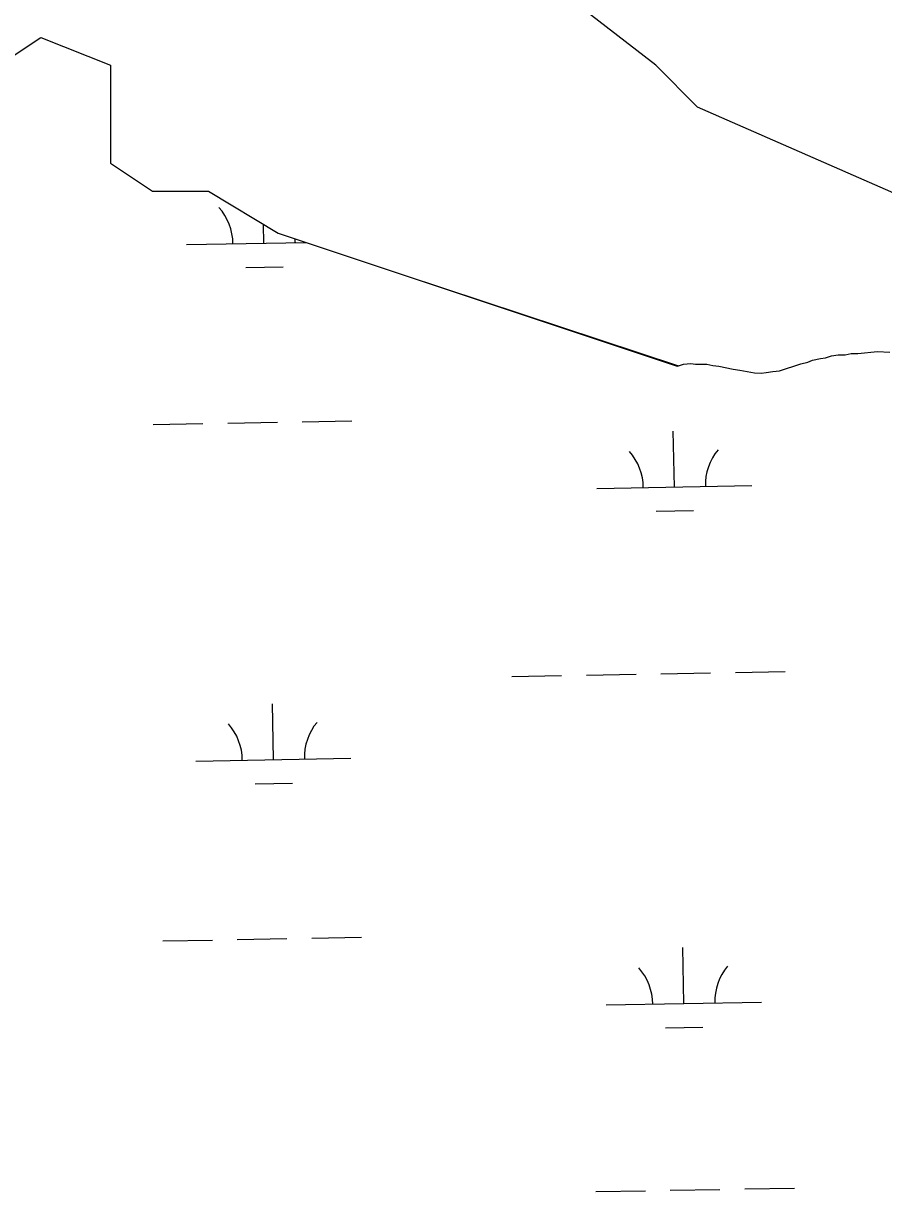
# Model space of a CAD drawing. Extents: x 3957609 to 3995875, y 234277 to 260273.
# Drawn here: x 3971162 to 3971716, y 257081 to 257833 of the extents above; entities that cross this region are included whole.
import ezdxf

# ---------------------------------------------------------------- set-up
doc = ezdxf.new("R2010")
doc.units = 0
doc.layers.add('V-TOPO-SHOR', color=7, linetype='Continuous')
doc.layers.add('V-WETL-SWMP', color=7, linetype='Continuous')

msp = doc.modelspace()

# ---------------------------------------------------------------- linework, layer by layer
at = {"layer": 'V-TOPO-SHOR'}
for p, q in [((3971569.254, 257806.4), (3971488.233, 257869.459)), ((3971146.144, 257806.4), (3971173.151, 257824.417)), ((3971173.151, 257824.417), (3971218.163, 257806.4)), ((3971218.163, 257806.4), (3971218.163, 257743.34)), ((3971596.261, 257779.374), (3971569.254, 257806.4)), ((3971740.299, 257716.315), (3971596.261, 257779.374)), ((3971218.163, 257743.34), (3971245.17, 257725.324)), ((3971245.17, 257725.324), (3971281.179, 257725.324)), ((3971281.179, 257725.324), (3971326.191, 257698.298)), ((3971326.191, 257698.298), (3971407.212, 257671.273)), ((3971407.212, 257671.273), (3971583.18, 257612.698))]:
    msp.add_line(p, q, dxfattribs=at)
msp.add_lwpolyline([(3971583.18, 257612.698), (3971587.123, 257613.89), (3971591.856, 257614.298), (3971595.012, 257613.911), (3971602.112, 257613.927), (3971606.059, 257613.149), (3971610.005, 257612.764), (3971619.082, 257610.812), (3971623.424, 257610.036), (3971632.894, 257608.479), (3971637.233, 257608.096), (3971640.389, 257608.498), (3971644.727, 257609.297), (3971649.065, 257609.702), (3971662.86, 257614.075), (3971667.196, 257615.269), (3971670.349, 257616.458), (3971675.474, 257617.655), (3971678.63, 257618.058), (3971682.572, 257619.25), (3971686.908, 257620.051), (3971691.247, 257620.061), (3971695.19, 257620.86), (3971699.529, 257620.87), (3971712.149, 257622.082), (3971720.038, 257621.707)], dxfattribs=at)
at = {"layer": 'V-WETL-SWMP'}
for p, q in [((3971569.254, 257806.4), (3971488.233, 257869.459)), ((3971146.144, 257806.4), (3971173.151, 257824.417)), ((3971173.151, 257824.417), (3971218.163, 257806.4)), ((3971218.163, 257806.4), (3971218.163, 257743.34)), ((3971596.261, 257779.374), (3971569.254, 257806.4)), ((3971740.299, 257716.315), (3971596.261, 257779.374)), ((3971218.163, 257743.34), (3971245.17, 257725.324)), ((3971245.17, 257725.324), (3971281.179, 257725.324)), ((3971281.179, 257725.324), (3971326.191, 257698.298)), ((3971316.949, 257691.924), (3971316.73, 257703.979)), ((3971326.191, 257698.298), (3971407.212, 257671.273)), ((3971266.957, 257691.015), (3971343.836, 257692.412)), ((3971305.232, 257676.277), (3971329.228, 257676.713)), ((3971407.212, 257671.273), (3971583.948, 257612.931)), ((3971678.629, 257618.057), (3971682.571, 257619.25)), ((3971682.571, 257619.25), (3971686.908, 257620.05)), ((3971686.908, 257620.05), (3971691.247, 257620.06)), ((3971691.247, 257620.06), (3971695.19, 257620.859)), ((3971695.19, 257620.859), (3971699.529, 257620.869)), ((3971699.529, 257620.869), (3971712.149, 257622.083)), ((3971712.149, 257622.083), (3971720.039, 257621.708)), ((3971583.948, 257612.931), (3971587.123, 257613.891)), ((3971587.123, 257613.891), (3971591.855, 257614.297)), ((3971591.855, 257614.297), (3971595.012, 257613.911)), ((3971595.012, 257613.911), (3971602.112, 257613.928)), ((3971602.112, 257613.928), (3971606.059, 257613.148)), ((3971606.059, 257613.148), (3971610.005, 257612.763)), ((3971610.005, 257612.763), (3971619.082, 257610.813)), ((3971649.064, 257609.702), (3971662.86, 257614.075)), ((3971662.86, 257614.075), (3971667.196, 257615.268)), ((3971667.196, 257615.268), (3971670.349, 257616.459)), ((3971670.349, 257616.459), (3971675.474, 257617.655)), ((3971675.474, 257617.655), (3971678.629, 257618.057)), ((3971619.082, 257610.813), (3971623.423, 257610.035)), ((3971623.423, 257610.035), (3971632.894, 257608.48)), ((3971632.894, 257608.48), (3971637.234, 257608.096)), ((3971637.234, 257608.096), (3971640.389, 257608.498)), ((3971640.389, 257608.498), (3971644.726, 257609.297)), ((3971644.726, 257609.297), (3971649.064, 257609.702)), ((3971245.652, 257575.176), (3971277.646, 257575.758)), ((3971293.644, 257576.049), (3971325.638, 257576.631)), ((3971341.636, 257576.921), (3971373.631, 257577.503)), ((3971581.284, 257534.841), (3971580.63, 257570.835)), ((3971531.293, 257533.932), (3971631.276, 257535.75)), ((3971569.567, 257519.195), (3971593.563, 257519.631)), ((3971620.617, 257415.466), (3971652.612, 257416.047)), ((3971476.641, 257412.848), (3971508.636, 257413.429)), ((3971524.633, 257413.72), (3971556.628, 257414.302)), ((3971572.625, 257414.593), (3971604.62, 257415.175)), ((3971322.997, 257359.304), (3971322.343, 257395.298)), ((3971273.005, 257358.395), (3971372.989, 257360.213)), ((3971311.28, 257343.657), (3971335.276, 257344.093)), ((3971251.7, 257242.556), (3971283.694, 257243.138)), ((3971299.692, 257243.429), (3971331.687, 257244.01)), ((3971347.684, 257244.301), (3971379.679, 257244.883)), ((3971587.333, 257202.221), (3971586.678, 257238.215)), ((3971537.341, 257201.312), (3971637.324, 257203.13)), ((3971575.615, 257186.575), (3971599.611, 257187.011)), ((3971530.681, 257081.1), (3971562.676, 257081.682)), ((3971578.673, 257081.973), (3971610.668, 257082.555)), ((3971626.665, 257082.846), (3971658.66, 257083.427))]:
    msp.add_line(p, q, dxfattribs=at)
for centre, start, end in [((3971261.707, 257691.394), 0.269879, 41.813537), ((3971372.174, 257693.403), 177.876514, 181.813534), ((3971636.51, 257536.32), 140.269876, 181.813534), ((3971526.042, 257534.312), 0.269879, 41.813537), ((3971267.755, 257358.774), 0.269879, 41.813537), ((3971378.222, 257360.783), 140.269876, 181.813534), ((3971532.09, 257201.692), 0.269879, 41.813537), ((3971642.558, 257203.7), 140.269876, 181.813534)]:
    msp.add_arc(centre, 35.246, start, end, dxfattribs=at)

doc.saveas('drawing.dxf')
